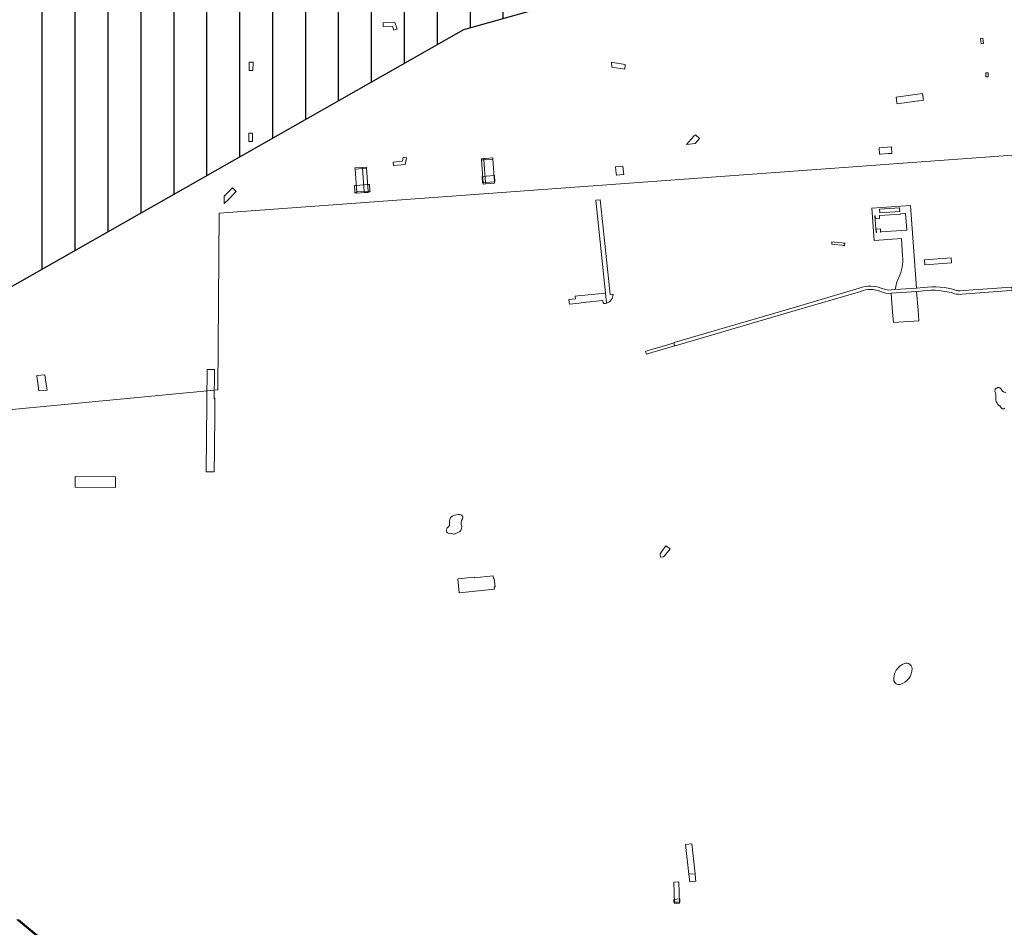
# Model space of a CAD drawing. Extents: x 148869 to 161638, y 453607 to 469810.
# Tile 764 of 1056: x 156784 to 157381, y 466857 to 467409. Entities that reach past the tile are written whole.
import ezdxf
from ezdxf.lldxf.tags import DXFTag

# ---------------------------------------------------------------- set-up
doc = ezdxf.new("R2010")
doc.units = 0
doc.layers.add('2022', color=10, linetype='CONTINUOUS')
doc.layers.add('2022 hatch', color=10, linetype='CONTINUOUS')
for name, color, linetype, lineweight in [('B-OI-RI-PERSLEIDING-G-niet meenemen', 190, 'RI-PERS', 18), ('B-RO-VH-VERHARDING_ASFALT-GV', 251, 'CONTINUOUS', 18), ('B-RO-VH-VERHARDING_BEDRIJFSVLOERPLAAT-GV', 251, 'CONTINUOUS', 18), ('B-RO-VH-VERHARDING_GESLOTEN-GV', 251, 'CONTINUOUS', 18), ('B-RO-VH-VERHARDING_GRASBETONSTEEN-GV', 251, 'CONTINUOUS', 18), ('B-RO-VH-VERHARDING_HALFVERHARDING_GRIND-GV', 251, 'CONTINUOUS', 18), ('B-RO-VH-VERHARDING_OPEN-GV', 251, 'CONTINUOUS', 18), ('B-RO-VH-VERHARDING_SIERBESTRATING-GV', 251, 'CONTINUOUS', 18), ('B-RO-VH-VERHARDING_STRAATBAKSTEEN-GV', 251, 'CONTINUOUS', 18), ('B-RO-VH-VERHARDING_TEGEL_RUBBER-GV', 251, 'CONTINUOUS', 18)]:
    doc.layers.add(name, color=color, linetype=linetype, lineweight=lineweight)
tags = doc.linetypes.add('RI-PERS', pattern='A,7,-2,["P",Standard,S=1.8,R=0,X=-0.5,Y=-0.9],-2,7,-2,[102,NLCS.SHX,S=1,R=180,X=0,Y=0],-2', length=22).pattern_tags.tags
tags[6] = DXFTag(74, 10)

msp = doc.modelspace()

# ---------------------------------------------------------------- hatches: boundary and pattern name
at = {"layer": '2022 hatch'}
h = msp.add_hatch(dxfattribs=at)
h.set_pattern_fill('ANSI31', color=256, scale=19.992, angle=45)
h.set_pattern_definition([(90, (0, 0), (-19.992, 0), [])])
h.paths.add_polyline_path([(158379.84, 467996.89), (158366.84, 468022.67), (158189.84, 468166.16), (157828.17, 468458.42), (157739.22, 468518.82), (157641.11, 468619.81), (157530.39, 468683.16), (157482.59, 468721.96), (157387.79, 468799.09), (157358.04, 468834.15), (157275.29, 468902.27), (157210.79, 468954.43), (157194.02, 469053.71), (156902.95, 469077.05), (156826.8, 468954.1), (156792.27, 468881.17), (156787.74, 468869.52), (156766.12, 468853.14), (156708.66, 468812.18), (156684.68, 468714.31), (156691.12, 468637.35), (156646.96, 468557.82), (156546.37, 468484.25), (156540.57, 468402.6), (156240.02, 468051.1), (156133.15, 468060.94), (155534.46, 467899.58), (155877.43, 467514.28), (156068.55, 467349.02), (156564.13, 467124.76), (157053.01, 467402.65), (157255.96, 467459.7), (157295.2, 467601.79), (157494.95, 467833.47), (157733.53, 467653.62), (157958.73, 467372.41), (158076.05, 467263.89), (158097.91, 467222.3), (158172.49, 467148.19), (158328.77, 467127.74), (158565.83, 467340.97), (158654.01, 467555.95), (158521.87, 467664.49), (158523.64, 467683.01), (158588.43, 467828.66)])

# ---------------------------------------------------------------- linework, layer by layer
at = {"layer": '2022', "flags": 128}
msp.add_lwpolyline([(157494.95, 467833.47), (157295.2, 467601.79), (157255.96, 467459.7), (157053.01, 467402.65), (156564.13, 467124.76), (156068.55, 467349.02), (155877.43, 467514.28), (155534.46, 467899.58), (156133.15, 468060.94)], dxfattribs=at)
at = {"layer": 'B-OI-RI-PERSLEIDING-G-niet meenemen'}
for p, q in [((157434.8, 467330.1), (156904.6, 467291.2)), ((156904.6, 467291.2), (156903.8, 467184.01)), ((156903.8, 467184.01), (156697.01, 467164.2)), ((156867.9, 466791.7), (156781.7, 466862.1)), ((156782.7, 466862.1), (156868.9, 466791.7))]:
    msp.add_line(p, q, dxfattribs=at)
at = {"layer": 'B-RO-VH-VERHARDING_ASFALT-GV', "flags": 128}
for points in [[(157063.85, 467323.58), (157065.43, 467323.69), (157065.37, 467324.42), (157063.79, 467324.29)], [(157063.85, 467323.58), (157064.85, 467309.66), (157066.44, 467309.78), (157065.43, 467323.69)], [(157070.78, 467324.09), (157070.73, 467324.8), (157066.2, 467324.47), (157065.37, 467324.42), (157065.43, 467323.69), (157066.25, 467323.75)], [(157071.78, 467310.18), (157070.78, 467324.09), (157066.25, 467323.75), (157065.43, 467323.69), (157066.44, 467309.78)], [(156987.08, 467318.74), (156987.13, 467318.04), (156991.64, 467318.38), (156991.6, 467319.07)], [(156987.13, 467318.04), (156988.14, 467304.11), (156992.76, 467304.43), (156991.64, 467318.38)], [(156991.64, 467318.38), (156994.08, 467318.56), (156994.03, 467319.25), (156991.6, 467319.07)], [(156995.07, 467304.6), (156994.08, 467318.56), (156991.64, 467318.38), (156992.76, 467304.43)], [(157064.85, 467309.66), (157064.9, 467308.93), (157066.49, 467309.05), (157066.44, 467309.78)], [(157071.83, 467309.45), (157071.78, 467310.18), (157066.44, 467309.78), (157066.49, 467309.05)], [(156988.14, 467304.11), (156988.19, 467303.41), (156992.81, 467303.75), (156992.76, 467304.43)], [(156995.12, 467303.9), (156995.07, 467304.6), (156992.76, 467304.43), (156992.81, 467303.75)], [(157282.67, 467273.17), (157278.2, 467273.67), (157276.71, 467273.84), (157276.62, 467272.47), (157278.12, 467272.31), (157282.75, 467271.79), (157283.62, 467271.69), (157284.37, 467271.61), (157284.53, 467272.96), (157283.5, 467273.07)], [(157164.08, 467205.68), (157167.41, 467206.67), (157177.03, 467209.53), (157181.11, 467210.75), (157180.63, 467212.39), (157176.53, 467211.16), (157167.23, 467208.39), (157164.57, 467207.59), (157163.61, 467207.31)], [(156897.07, 467177.53), (156897.08, 467175.83), (156896.78, 467134.2), (156901.71, 467134.14), (156901.82, 467146.91), (156901.86, 467150.99), (156901.91, 467156.79), (156901.95, 467161.01), (156902.06, 467173.57), (156902.11, 467176.31), (156902.11, 467178.78), (156901.6, 467178.74), (156901.74, 467194.09), (156901.77, 467196.26), (156897.28, 467196.22)]]:
    msp.add_lwpolyline(points, close=True, dxfattribs=at)
for points in [[(157293.33, 467245.61), (157255.11, 467234.36), (157180.86, 467212.65), (157180.89, 467212.46), (157180.63, 467212.39), (157181.11, 467210.75), (157181.39, 467210.83), (157181.45, 467210.69), (157252.32, 467231.43), (157294.22, 467243.7)], [(157332.32, 467246.13), (157328, 467245.78), (157315.12, 467244.81), (157312.64, 467244.61), (157311.23, 467244.54)], [(157312.71, 467242.56), (157328.15, 467243.74), (157330.78, 467243.87), (157332.17, 467244)], [(157355.6, 467241.99), (157382.77, 467244), (157386.18, 467244.3), (157386.06, 467246.3), (157382.65, 467246.08), (157382.64, 467246.18), (157356.83, 467244.22), (157354.53, 467244.02)]]:
    msp.add_lwpolyline(points, dxfattribs=at)
at = {"layer": 'B-RO-VH-VERHARDING_ASFALT-GV'}
for points in [[(157307.76, 467245.3, 0.199335), (157293.33, 467245.61)], [(157294.22, 467243.7, -0.197818), (157306.32, 467243.65)], [(157306.32, 467243.65, 0.126161), (157312.71, 467242.56)], [(157311.23, 467244.54, -0.063754), (157307.76, 467245.3)], [(157332.17, 467244, -0.111695), (157351.4, 467242.33)], [(157352.27, 467244.33, 0.110956), (157332.32, 467246.13)], [(157354.53, 467244.02, -0.021246), (157352.27, 467244.33)], [(157351.4, 467242.33, 0.101562), (157355.6, 467241.99)]]:
    msp.add_lwpolyline(points, format="xyb", dxfattribs=at)
at = {"layer": 'B-RO-VH-VERHARDING_BEDRIJFSVLOERPLAAT-GV', "flags": 128}
for points in [[(157010.64, 467402.4), (157010.73, 467402.43), (157012.59, 467403.05), (157012.63, 467403.06), (157011.27, 467406.97), (157004.24, 467406.85), (157004.24, 467406.79), (157004.26, 467404.8), (157004.26, 467404.7), (157009.81, 467404.78)], [(156925.08, 467377.93), (156925.18, 467377.93), (156925.22, 467382.92), (156925.12, 467382.92), (156922.93, 467382.91), (156922.92, 467377.93)], [(157331.95, 467362.22), (157331.86, 467362.82), (157331.78, 467363.41), (157331.7, 467364), (157315.69, 467361.8), (157315.7, 467361.7), (157315.77, 467361.23), (157315.85, 467360.63), (157315.93, 467360.04), (157316.01, 467359.44), (157316.09, 467358.85), (157316.17, 467358.25), (157316.26, 467357.63), (157332.27, 467359.85), (157332.19, 467360.44), (157332.11, 467361.03), (157332.03, 467361.63)], [(156922.64, 467334.87), (156924.7, 467334.84), (156924.8, 467334.83), (156924.84, 467339.83), (156924.73, 467339.83), (156922.67, 467339.84)], [(157016.4, 467325.27), (157015.88, 467322.85), (157010.28, 467322.32), (157010.46, 467320.45), (157010.5, 467320.19), (157010.47, 467320.16), (157017.55, 467320.87), (157018.44, 467324.8)]]:
    msp.add_lwpolyline(points, close=True, dxfattribs=at)
at = {"layer": 'B-RO-VH-VERHARDING_GESLOTEN-GV', "flags": 128}
msp.add_lwpolyline([(157181.13, 466872), (157184.1, 466872.09), (157183.69, 466885), (157180.72, 466884.9)], close=True, dxfattribs=at)
at = {"layer": 'B-RO-VH-VERHARDING_GRASBETONSTEEN-GV', "flags": 128}
for points in [[(157142.8, 467382.92), (157143.13, 467379.94), (157150.9, 467378.66), (157151.19, 467381.52), (157143.78, 467382.76)], [(157196.32, 467336.59), (157193.79, 467338.9), (157192.97, 467337.97), (157188.48, 467332.86), (157193.68, 467333.65)], [(156915.05, 467304.35), (156912.73, 467306.61), (156908.77, 467302.64), (156907.77, 467301.63), (156907.74, 467297.09), (156908.71, 467298.05), (156909.46, 467298.8)], [(157175.93, 467089.24), (157173.33, 467085.54), (157172.45, 467084.31), (157172.67, 467082.27), (157174.36, 467082.43), (157174.99, 467083.19), (157178.41, 467087.28)], [(157191.61, 466908.19), (157187.91, 466907.82), (157189.91, 466889.64), (157193.62, 466890.02)], [(157190.42, 466885.02), (157194.14, 466885.38), (157193.96, 466886.94), (157193.62, 466890.02), (157189.91, 466889.64), (157190.24, 466886.59)]]:
    msp.add_lwpolyline(points, close=True, dxfattribs=at)
at = {"layer": 'B-RO-VH-VERHARDING_HALFVERHARDING_GRIND-GV', "flags": 128}
msp.add_lwpolyline([(157349.1, 467264.15), (157332.98, 467262.96), (157333.21, 467259.8), (157349.33, 467260.99)], close=True, dxfattribs=at)
at = {"layer": 'B-RO-VH-VERHARDING_OPEN-GV', "flags": 128}
for points in [[(157312.84, 467331.52), (157305.4, 467330.98), (157305.63, 467327), (157306.13, 467327.03), (157310.92, 467327.4), (157312.77, 467327.54), (157313.12, 467327.57)], [(157145.84, 467314.33), (157146.15, 467314.36), (157149.81, 467314.72), (157150.28, 467314.77), (157150.15, 467316.09), (157149.77, 467319.77), (157145.32, 467319.45), (157145.73, 467315.35)], [(157071.79, 467314.15), (157064.3, 467313.61), (157064.58, 467309.64), (157064.85, 467309.66), (157066.44, 467309.78), (157071.78, 467310.18), (157072.08, 467310.2)], [(156995.92, 467308.68), (156995.1, 467308.62), (156987.53, 467308.08), (156986.78, 467308.03), (156987.05, 467304.24), (156987.1, 467303.58), (156987.89, 467303.64), (156987.86, 467304.09), (156988.14, 467304.11), (156992.76, 467304.43), (156995.07, 467304.6), (156995.35, 467304.62), (156995.38, 467304.17), (156996.25, 467304.23), (156996.2, 467304.88)], [(157180.85, 466872.71), (157181.11, 466872.72), (157184.08, 466872.81), (157184.35, 466872.82), (157184.4, 466872.82), (157184.35, 466874.68), (157180.73, 466874.3), (157180.78, 466872.71)]]:
    msp.add_lwpolyline(points, close=True, dxfattribs=at)
at = {"layer": 'B-RO-VH-VERHARDING_SIERBESTRATING-GV', "flags": 128}
for points in [[(157315.12, 467244.81), (157328, 467245.78), (157324.67, 467292.97), (157324.46, 467295.96), (157300.96, 467294.25)], [(157300.96, 467294.25), (157302.43, 467274.55), (157316.34, 467275.61), (157318.89, 467275.8), (157319.63, 467265.09)]]:
    msp.add_lwpolyline(points, dxfattribs=at)
for points in [[(157303.62, 467281.5), (157303.76, 467279.49), (157303.53, 467279.48), (157302.8, 467289.7), (157303.02, 467289.72), (157303.17, 467287.73), (157305.68, 467287.92), (157305.54, 467289.9), (157305.77, 467289.92), (157305.77, 467289.8), (157318.45, 467290.7), (157318.44, 467290.85), (157321.45, 467291.08), (157322.18, 467280.83), (157319.2, 467280.59), (157319.18, 467280.74), (157306.48, 467279.85), (157306.49, 467279.68), (157306.26, 467279.67), (157306.12, 467281.68)], [(157305.79, 467291.36), (157305.62, 467293.6), (157317.71, 467294.53), (157317.88, 467292.29)], [(157328.15, 467243.74), (157312.71, 467242.56), (157313.54, 467231.12), (157313.85, 467226.89), (157314.01, 467224.77), (157329.43, 467225.91), (157329.25, 467229.02), (157329.01, 467232.28)]]:
    msp.add_lwpolyline(points, close=True, dxfattribs=at)
at = {"layer": 'B-RO-VH-VERHARDING_SIERBESTRATING-GV'}
for points in [[(157319.63, 467265.09, -0.133986), (157317.32, 467252.15)], [(157317.32, 467252.15, 0.080252), (157315.12, 467244.81)]]:
    msp.add_lwpolyline(points, format="xyb", dxfattribs=at)
at = {"layer": 'B-RO-VH-VERHARDING_STRAATBAKSTEEN-GV', "flags": 128}
for points in [[(157367.01, 467397.26), (157367.39, 467394.18), (157368.77, 467394.41), (157368.38, 467397.5)], [(157371.61, 467374.01), (157371.55, 467376.54), (157370.15, 467376.49), (157370.21, 467373.99)], [(156795.11, 467183.24), (156800.13, 467183.76), (156799.96, 467184.93), (156799.23, 467190.09), (156798.83, 467192.95), (156798.81, 467193.08), (156793.97, 467192.6), (156793.98, 467192.52), (156794.35, 467189.44)]]:
    msp.add_lwpolyline(points, close=True, dxfattribs=at)
for points in [[(157143.3, 467242.03), (157141.99, 467241.88), (157138.48, 467276.57), (157136.08, 467299.44), (157133.43, 467299.16), (157139.17, 467242.68), (157139.79, 467236.62)], [(157139.17, 467242.68), (157122.4, 467240.94), (157120.77, 467240.78), (157120.97, 467239.15), (157117.04, 467238.75), (157117.28, 467236.04), (157123.29, 467236.63), (157125.67, 467236.9), (157137.62, 467238.11), (157137.75, 467236.79)], [(157139.79, 467236.62), (157139.17, 467242.68)], [(157143.78, 467241.07), (157143.82, 467241.57), (157143.81, 467241.63)]]:
    msp.add_lwpolyline(points, dxfattribs=at)
at = {"layer": 'B-RO-VH-VERHARDING_STRAATBAKSTEEN-GV'}
for points in [[(157140.33, 467236.81, 0.172672), (157143.2, 467239.41)], [(157143.2, 467239.41, 0.077617), (157143.78, 467241.07)], [(157143.81, 467241.63, 0.389111), (157143.3, 467242.03)], [(157137.75, 467236.79, 0.310603), (157138.28, 467236.37)], [(157138.28, 467236.37, 0.065996), (157139.79, 467236.62)], [(157139.79, 467236.62, 0.025811), (157140.33, 467236.81)]]:
    msp.add_lwpolyline(points, format="xyb", dxfattribs=at)
at = {"layer": 'B-RO-VH-VERHARDING_TEGEL_RUBBER-GV', "flags": 128}
for points in [[(157382.33, 467182.21), (157380.97, 467182.66), (157380.64, 467182.85), (157380.51, 467182.96), (157380.27, 467183.07), (157379.86, 467183.62), (157379.63, 467184.22), (157379.1, 467184.7), (157378.75, 467185.05), (157378.39, 467185.16), (157377.97, 467185.31), (157377.55, 467185.28), (157376.86, 467185.01), (157376.27, 467184.67), (157375.9, 467184.26), (157375.78, 467183.92), (157375.73, 467183.2), (157375.73, 467182.85), (157375.97, 467182.21), (157376.08, 467181.61), (157376.22, 467180.97), (157376.15, 467180.44), (157376.15, 467179.83), (157376.33, 467179.23), (157376.31, 467178.57), (157376.22, 467178.05), (157376.2, 467177.6), (157376.45, 467176.8), (157376.84, 467176.31), (157376.91, 467176.11), (157377.07, 467175.78), (157377.21, 467175.48), (157377.55, 467175.03), (157378.15, 467174.46), (157378.64, 467174.2), (157379.17, 467173.55), (157379.51, 467173.02), (157380.23, 467172.49), (157380.64, 467172.46), (157381.06, 467172.46), (157381.75, 467172.76)], [(157049.67, 467108.11), (157047.52, 467107.77)], [(157043.82, 467100.65), (157043.11, 467100.03)], [(157044.57, 467103.65), (157044.58, 467102.62)], [(157048.02, 467096.55), (157049.51, 467097.19)]]:
    msp.add_lwpolyline(points, dxfattribs=at)
for points in [[(156841.79, 467131.1), (156817.22, 467131.35), (156817.18, 467124.9), (156841.75, 467124.67)], [(157071.64, 467069.4), (157071.15, 467069.35), (157070.99, 467070.85), (157059.52, 467069.67), (157059.48, 467070.12), (157049.48, 467069.1), (157050.37, 467060.63), (157071.82, 467062.82), (157071.66, 467064.31), (157072.15, 467064.36)]]:
    msp.add_lwpolyline(points, close=True, dxfattribs=at)
at = {"layer": 'B-RO-VH-VERHARDING_TEGEL_RUBBER-GV'}
for points in [[(157047.52, 467107.77, 0.418365), (157044.57, 467103.65)], [(157052.63, 467106.83, 0.32422), (157049.67, 467108.11)], [(157051.91, 467100.84, -0.276002), (157052.46, 467105.63)], [(157052.46, 467105.63, 0.234863), (157052.63, 467106.83)], [(157043.11, 467100.03, 0.595987), (157044.26, 467096.69)], [(157044.58, 467102.62, -0.259691), (157043.82, 467100.65)], [(157049.51, 467097.19, 0.387479), (157051.91, 467100.84)], [(157044.26, 467096.69, -0.172431), (157045.71, 467096.6)], [(157045.71, 467096.6, 0.208465), (157048.02, 467096.55)], [(157320.87, 467017.79, 0.360396), (157314.41, 467007.09)], [(157325.36, 467014.74, 0.501122), (157320.87, 467017.79)], [(157317.91, 467004.97, 0.35808), (157325.36, 467014.74)], [(157314.41, 467007.09, 0.361659), (157317.91, 467004.97)]]:
    msp.add_lwpolyline(points, format="xyb", dxfattribs=at)

doc.saveas('drawing.dxf')
